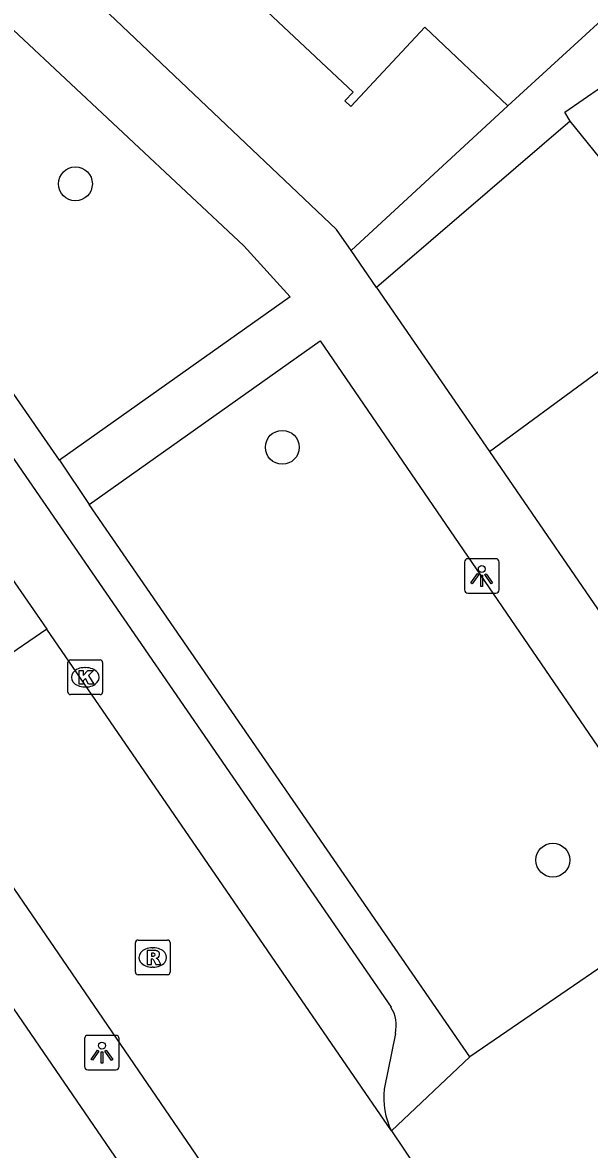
# Model space of a CAD drawing. Extents: x 157466 to 158888, y 383063 to 384677.
# Drawn here: x 158011.77 to 158028.14, y 383566.64 to 383599.16 of the extents above; entities that cross this region are included whole.
import ezdxf

# ---------------------------------------------------------------- set-up
doc = ezdxf.new("R2010")
doc.units = 0
for name, color, linetype in [('IMGEO_Boom', 7, 'Continuous'), ('IMGEO_Groenvoorziening', 7, 'Continuous'), ('IMGEO_Kolk', 7, 'Continuous'), ('IMGEO_Lichtpunt', 7, 'Continuous'), ('IMGEO_Pand', 7, 'Continuous'), ('IMGEO_Rijbaan_lokaal_open', 7, 'Continuous'), ('IMGEO_Rioolput', 7, 'Continuous'), ('IMGEO_Voetpad_open', 7, 'Continuous')]:
    doc.layers.add(name, color=color, linetype=linetype)

msp = doc.modelspace()

# ---------------------------------------------------------------- linework, layer by layer
at = {"layer": 'IMGEO_Boom'}
for centre in [(158013.299, 383594.505), (158019.27, 383586.905), (158027.078, 383574.994)]:
    msp.add_circle(centre, 0.489, dxfattribs=at)
at = {"layer": 'IMGEO_Groenvoorziening'}
msp.add_lwpolyline([(158025.247, 383586.784), (158031.27, 383591.206)], dxfattribs=at)
at = {"layer": 'IMGEO_Kolk'}
for p, q in [((158013.157, 383580.768), (158014.009, 383580.768)), ((158013.082, 383579.842), (158013.082, 383580.694)), ((158013.57, 383580.548), (158013.595, 383580.548)), ((158014.083, 383580.694), (158014.083, 383579.842)), ((158014.009, 383579.768), (158013.157, 383579.768)), ((158013.593, 383579.988), (158013.568, 383579.988))]:
    msp.add_line(p, q, dxfattribs=at)
for points in [[(158013.157, 383580.768), (158014.009, 383580.768)], [(158013.082, 383579.842), (158013.082, 383580.694)], [(158013.403, 383580.468), (158013.526, 383580.468), (158013.526, 383580.317), (158013.656, 383580.468), (158013.82, 383580.468), (158013.674, 383580.317), (158013.827, 383580.068), (158013.675, 383580.068), (158013.59, 383580.232), (158013.526, 383580.165), (158013.526, 383580.068), (158013.403, 383580.068), (158013.403, 383580.468)], [(158014.083, 383580.694), (158014.083, 383579.842)], [(158014.009, 383579.768), (158013.157, 383579.768)]]:
    msp.add_lwpolyline(points, dxfattribs=at)
for centre, start, end in [((158013.159, 383580.692), 91.552, 178.448), ((158013.159, 383580.692), 91.552, 178.448), ((158014.007, 383580.692), 1.552, 88.448), ((158014.007, 383580.692), 1.552, 88.448), ((158013.159, 383579.844), 181.552, 268.448), ((158013.159, 383579.844), 181.552, 268.448), ((158014.007, 383579.844), 271.552, 358.448), ((158014.007, 383579.844), 271.552, 358.448)]:
    msp.add_arc(centre, 0.0765, start, end, dxfattribs=at)
for centre, major_axis, ratio, start_param, end_param in [((158013.569, 383580.268), (-0.387, 0.002), 0.722429, 4.712389, 7.853982), ((158013.594, 383580.268), (-0.39, 0.002), 0.717154, 1.570796, 4.712389)]:
    msp.add_ellipse(centre, major_axis=major_axis, ratio=ratio, start_param=start_param, end_param=end_param, dxfattribs=at)
at = {"layer": 'IMGEO_Lichtpunt'}
for p, q in [((158025.431, 383583.69), (158024.623, 383583.69)), ((158025.431, 383583.69), (158024.623, 383583.69)), ((158024.529, 383583.595), (158024.529, 383582.788)), ((158024.529, 383583.595), (158024.529, 383582.788)), ((158025.525, 383582.788), (158025.525, 383583.595)), ((158025.525, 383582.788), (158025.525, 383583.595)), ((158024.623, 383582.694), (158025.431, 383582.694)), ((158024.623, 383582.694), (158025.431, 383582.694)), ((158013.566, 383569.842), (158013.566, 383569.035)), ((158013.566, 383569.842), (158013.566, 383569.035)), ((158014.468, 383569.937), (158013.66, 383569.937)), ((158014.468, 383569.937), (158013.66, 383569.937)), ((158014.562, 383569.035), (158014.562, 383569.842)), ((158014.562, 383569.035), (158014.562, 383569.842)), ((158013.66, 383568.941), (158014.468, 383568.941)), ((158013.66, 383568.941), (158014.468, 383568.941))]:
    msp.add_line(p, q, dxfattribs=at)
for points in [[(158024.903, 383583.259), (158024.942, 383583.231), (158024.754, 383582.969), (158024.716, 383582.996), (158024.903, 383583.259)], [(158025.005, 383583.211), (158025.052, 383583.211), (158025.052, 383582.889), (158025.005, 383582.889), (158025.005, 383583.211)], [(158025.115, 383583.231), (158025.153, 383583.258), (158025.34, 383582.996), (158025.301, 383582.968), (158025.115, 383583.231)], [(158013.94, 383569.506), (158013.979, 383569.478), (158013.791, 383569.216), (158013.753, 383569.243), (158013.94, 383569.506)], [(158014.042, 383569.458), (158014.089, 383569.458), (158014.089, 383569.136), (158014.042, 383569.136), (158014.042, 383569.458)], [(158014.152, 383569.478), (158014.19, 383569.505), (158014.377, 383569.243), (158014.338, 383569.215), (158014.152, 383569.478)]]:
    msp.add_lwpolyline(points, dxfattribs=at)
for centre in [(158025.028, 383583.393), (158014.065, 383569.64)]:
    msp.add_circle(centre, 0.0994, dxfattribs=at)
for centre, start, end in [((158024.623, 383583.595), 90, 180), ((158024.623, 383583.595), 90, 180), ((158025.431, 383583.595), 0, 90), ((158025.431, 383583.595), 0, 90), ((158024.623, 383582.788), 180, 270), ((158024.623, 383582.788), 180, 270), ((158025.431, 383582.788), 270, 0), ((158025.431, 383582.788), 270, 360), ((158013.66, 383569.842), 90, 180), ((158013.66, 383569.842), 90, 180), ((158014.468, 383569.842), 0, 90), ((158014.468, 383569.842), 0, 90), ((158013.66, 383569.035), 180, 270), ((158013.66, 383569.035), 180, 270), ((158014.468, 383569.035), 270, 0), ((158014.468, 383569.035), 270, 360)]:
    msp.add_arc(centre, 0.0946, start, end, dxfattribs=at)
at = {"layer": 'IMGEO_Pand'}
for points in [[(158025.775, 383596.754), (158023.381, 383599.025), (158021.249, 383596.743), (158021.08, 383596.901), (158021.317, 383597.154), (158016.983, 383601.219)], [(158030.614, 383601.196), (158025.775, 383596.754)]]:
    msp.add_lwpolyline(points, dxfattribs=at)
at = {"layer": 'IMGEO_Rijbaan_lokaal_open'}
for points in [[(158009.76, 383585.576), (158012.476, 383581.656)], [(158012.476, 383581.656), (158008.336, 383578.833)], [(158022.425, 383567.177), (158012.476, 383581.656)], [(158041.721, 383530.034), (158008.336, 383578.833)], [(158022.425, 383567.177), (158023.472, 383565.627)]]:
    msp.add_lwpolyline(points, dxfattribs=at)
at = {"layer": 'IMGEO_Rioolput'}
for p, q in [((158015.031, 383571.759), (158015.031, 383572.611)), ((158015.106, 383572.685), (158015.958, 383572.685)), ((158016.032, 383572.611), (158016.032, 383571.759)), ((158015.519, 383572.465), (158015.544, 383572.465)), ((158015.958, 383571.685), (158015.106, 383571.685)), ((158015.542, 383571.905), (158015.517, 383571.905))]:
    msp.add_line(p, q, dxfattribs=at)
for points in [[(158015.031, 383571.759), (158015.031, 383572.611)], [(158015.106, 383572.685), (158015.958, 383572.685)], [(158016.032, 383572.611), (158016.032, 383571.759)], [(158015.62, 383572.383), (158015.368, 383572.385), (158015.368, 383571.985)], [(158015.546, 383572.304), (158015.492, 383572.304), (158015.492, 383572.223)], [(158015.368, 383571.985), (158015.492, 383571.985), (158015.492, 383572.147), (158015.503, 383572.147)], [(158015.492, 383572.223), (158015.544, 383572.223)], [(158015.55, 383572.118), (158015.621, 383571.985), (158015.761, 383571.985), (158015.696, 383572.111)], [(158015.958, 383571.685), (158015.106, 383571.685)]]:
    msp.add_lwpolyline(points, dxfattribs=at)
for centre, radius, start, end in [((158015.108, 383572.609), 0.0765, 91.552, 178.448), ((158015.108, 383572.609), 0.0765, 91.552, 178.448), ((158015.956, 383572.609), 0.0765, 1.552, 88.448), ((158015.956, 383572.609), 0.0765, 1.552, 88.448), ((158015.552, 383572.208), 0.0964, 77.0061, 93.1865), ((158015.566, 383572.265), 0.0378, 276.6634, 79.6772), ((158015.619, 383572.273), 0.109, 350.3612, 89.416), ((158015.502, 383572.094), 0.0533, 26.0293, 88.6989), ((158015.528, 383572.412), 0.19, 274.7715, 282.9687), ((158015.617, 383572.273), 0.112, 277.5842, 350.9817), ((158015.601, 383572.058), 0.108, 29.5134, 73.7905), ((158015.108, 383571.761), 0.0765, 181.552, 268.448), ((158015.108, 383571.761), 0.0765, 181.552, 268.448), ((158015.956, 383571.761), 0.0765, 271.552, 358.448), ((158015.956, 383571.761), 0.0765, 271.552, 358.448)]:
    msp.add_arc(centre, radius, start, end, dxfattribs=at)
for centre, major_axis, ratio, start_param, end_param in [((158015.518, 383572.185), (-0.387, 0.002), 0.722429, 4.712389, 7.853982), ((158015.543, 383572.185), (-0.39, 0.002), 0.717154, 1.570796, 4.712389)]:
    msp.add_ellipse(centre, major_axis=major_axis, ratio=ratio, start_param=start_param, end_param=end_param, dxfattribs=at)
at = {"layer": 'IMGEO_Voetpad_open'}
for points in [[(158021.258, 383592.581), (158020.837, 383593.194), (157992.898, 383619.685)], [(157994.579, 383611.17), (158022.408, 383570.749)], [(158007.299, 383594.53), (158011.504, 383598.954), (158018.158, 383592.72), (158019.5, 383591.242), (158012.844, 383586.536)], [(158027.581, 383596.319), (158027.428, 383596.573), (158029.546, 383598.038), (158030.371, 383598.774)], [(158025.775, 383596.754), (158021.258, 383592.581)], [(158027.581, 383596.319), (158021.993, 383591.513)], [(158028.596, 383595.057), (158027.581, 383596.319)], [(158012.844, 383586.536), (158007.299, 383594.53)], [(158021.993, 383591.513), (158021.258, 383592.581)], [(158021.993, 383591.513), (158025.247, 383586.784)], [(158013.696, 383585.255), (158020.361, 383589.975), (158031.367, 383573.897)], [(158025.247, 383586.784), (158029.93, 383579.978)], [(158012.844, 383586.536), (158013.696, 383585.255)], [(158024.684, 383569.319), (158013.696, 383585.255)], [(158005.973, 383578.779), (158040.104, 383528.972)], [(158031.367, 383573.897), (158024.684, 383569.319)], [(158022.534, 383569.994), (158022.214, 383568.388)], [(158022.425, 383567.177), (158024.684, 383569.319)]]:
    msp.add_lwpolyline(points, dxfattribs=at)
for centre, radius, start, end in [((158021.558, 383570.219), 1.001, 347.0015, 31.9477), ((158024.323, 383568.132), 2.125, 173.0705, 206.697)]:
    msp.add_arc(centre, radius, start, end, dxfattribs=at)

doc.saveas('drawing.dxf')
